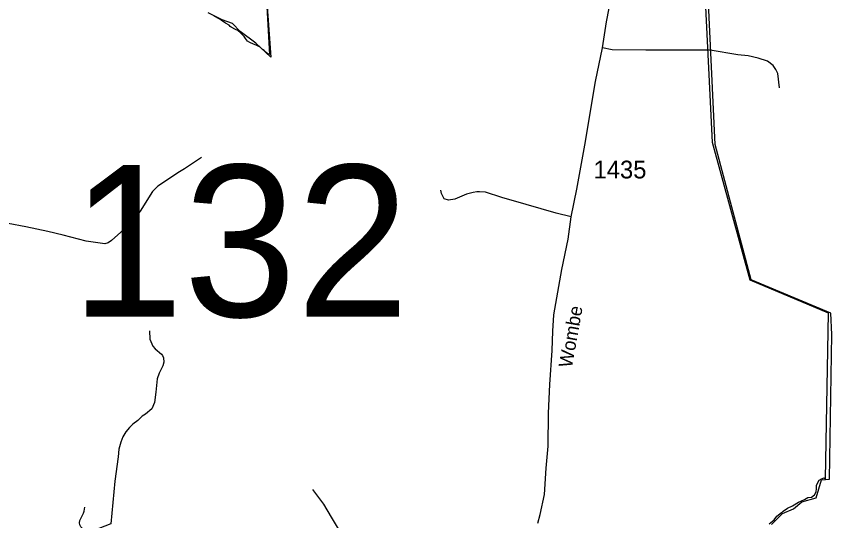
# Model space of a CAD drawing. Extents: x 2220236 to 2384410, y 720751 to 894131.
# Drawn here: x 2308575 to 2314305, y 831981 to 835528 of the extents above; entities that cross this region are included whole.
import ezdxf

# ---------------------------------------------------------------- set-up
doc = ezdxf.new("R2010")
doc.units = 0
doc.layers.add('Default', color=7, linetype='Continuous')

msp = doc.modelspace()

# ---------------------------------------------------------------- linework, layer by layer
at = {"layer": 'Default'}
for points in [[(2310330.6, 835696.5), (2310363.5, 835240.2), (2310259.2, 835339.2), (2310149.3, 835421.6), (2310094.4, 835476.6), (2310023, 835504.1), (2309924.1, 835553.6)], [(2310330.5, 835680.6), (2310354, 835259.7), (2310338.2, 835269.8), (2310317.2, 835287), (2310305.2, 835294.6), (2310288.2, 835312.2), (2310259.8, 835325.8), (2310241.5, 835332.2), (2310215.8, 835344.6), (2310200.5, 835354.1), (2310186.2, 835372.6), (2310177, 835386.2), (2310164.2, 835398.6), (2310151, 835412.6), (2310131, 835428.1), (2310115.5, 835436.6), (2310084.2, 835451.3), (2310078.8, 835456.9), (2310070.8, 835464.9), (2310045.8, 835478.9), (2310024.2, 835494.9), (2310006, 835508.5), (2309966.2, 835529.2)], [(2310330.5, 835680.6), (2310354, 835259.7), (2310338.2, 835269.8), (2310317.2, 835287), (2310305.2, 835294.6), (2310288.2, 835312.2), (2310259.8, 835325.8), (2310241.5, 835332.2), (2310215.8, 835344.6), (2310200.5, 835354.1), (2310186.2, 835372.6), (2310177, 835386.2), (2310164.2, 835398.6), (2310151, 835412.6), (2310131, 835428.1), (2310115.5, 835436.6), (2310084.2, 835451.3), (2310078.8, 835456.9), (2310070.8, 835464.9), (2310045.8, 835478.9), (2310024.2, 835494.9), (2310006, 835508.5), (2309966.2, 835529.2)], [(2313865.5, 831959.5), (2313901, 831988.3), (2313919.8, 832012.7), (2313953.2, 832038.4), (2313957.5, 832041.6), (2313965.5, 832048.9), (2313994.8, 832070.1), (2314030, 832084.6), (2314071.5, 832111.5), (2314114.8, 832129.6), (2314138.2, 832144), (2314164.5, 832147.2), (2314185.5, 832162.9), (2314197.2, 832183.3), (2314199, 832207.8), (2314199, 832227.8), (2314205, 832245.4), (2314218.2, 832265.4), (2314234.2, 832276.2), (2314252, 832281.9), (2314263, 832275.5), (2314282.5, 833439.6), (2314282.8, 833441.2), (2313733.2, 833673.2), (2313467.2, 834639.9), (2313415.8, 835691.1)], [(2313865.5, 831959.5), (2313901, 831988.3), (2313919.8, 832012.7), (2313953.2, 832038.4), (2313957.5, 832041.6), (2313965.5, 832048.9), (2313994.8, 832070.1), (2314030, 832084.6), (2314071.5, 832111.5), (2314114.8, 832129.6), (2314138.2, 832144), (2314164.5, 832147.2), (2314185.5, 832162.9), (2314197.2, 832183.3), (2314199, 832207.8), (2314199, 832227.8), (2314205, 832245.4), (2314218.2, 832265.4), (2314234.2, 832276.2), (2314252, 832281.9), (2314263, 832275.5), (2314282.5, 833439.6), (2314282.8, 833441.2), (2313733.2, 833673.2), (2313467.2, 834639.9), (2313415.8, 835691.1)], [(2312239.2, 831963.3), (2312256.5, 832023.7), (2312286.2, 832165.8), (2312299.3, 832349.9), (2312312.5, 832505.5), (2312314.7, 832737.9), (2312325.6, 832939.5), (2312341, 833178.4), (2312345.3, 833314.3), (2312353.3, 833428.2), (2312409.9, 833746.6), (2312453.5, 833960.9), (2312475.7, 834117), (2312513.7, 834313.5), (2312570.3, 834621.9), (2312645.5, 835070.6), (2312693.6, 835306.4), (2312722.8, 835489.3), (2312757, 835671.6)], [(2313882.4, 831954.6), (2313959.3, 832031.6), (2314036.2, 832064.6), (2314096.7, 832114.1), (2314195.5, 832141.5), (2314234, 832268), (2314288.9, 832273.5), (2314305.4, 833290.4), (2314299.9, 833439.4), (2313739.6, 833675.8), (2313486.9, 834626.8), (2313437.5, 835671.2)], [(2313939.5, 835024.5), (2313926.3, 835126.4), (2313912, 835154.2), (2313893.8, 835181.9), (2313855.3, 835213.5), (2313789.2, 835234.8), (2313719, 835250.2), (2313645.1, 835257.3), (2313451.4, 835291.1), (2313000.2, 835291.1), (2312763.7, 835293.3), (2312693.6, 835306.4)], [(2309876.5, 834534.9), (2309757.6, 834456.8), (2309709.8, 834426.7), (2309645.9, 834384.1), (2309569.7, 834332.6), (2309532.4, 834295.4), (2309445.5, 834158.7), (2309399.4, 834100.1), (2309330.2, 834029.2), (2309245.1, 833951.1), (2309220.3, 833935.1), (2309197.2, 833928), (2309165.3, 833933.3), (2309066, 833947.5), (2308904.6, 833990.1), (2308796.4, 834015), (2308642.1, 834046.9), (2308518, 834070), (2308395.6, 834085.9), (2308308.7, 834107.2), (2308220, 834139.2), (2308154.4, 834169.4), (2308079.9, 834208.4), (2307984.2, 834267)], [(2312475.7, 834117), (2312369.6, 834143.9), (2312159.1, 834203.7), (2311986.5, 834253.9), (2311872.2, 834290.6), (2311830.2, 834294.1), (2311812.2, 834293.9), (2311786.2, 834289.7), (2311738.3, 834277.1), (2311656.9, 834242.2), (2311612.9, 834235.8), (2311582.7, 834245.5), (2311564.4, 834283.2), (2311558.1, 834305.2)], [(2309511.6, 833315.4), (2309514.2, 833257.5), (2309534.9, 833207.7), (2309551, 833190), (2309595.3, 833152.4), (2309603.6, 833142.5), (2309609.6, 833126.5), (2309612, 833096.6), (2309604.3, 833070.5), (2309578.8, 833018.4), (2309565.3, 832978.3), (2309556.2, 832886.1), (2309547.1, 832812.1), (2309527.7, 832767.9), (2309484, 832729.5), (2309460.2, 832715.3), (2309430.4, 832684.8), (2309394.8, 832660.6), (2309371, 832636.2), (2309345.4, 832605.9), (2309323.7, 832569.8), (2309310.2, 832533.7), (2309294.8, 832483.4), (2309291.2, 832429.4), (2309267.2, 832259.2), (2309238.5, 831959.1)], [(2311177.2, 831068.3), (2311127.6, 831243.2), (2311088.1, 831379), (2311042.1, 831477.7), (2310998.3, 831576.3), (2310921.7, 831762.6), (2310847.2, 831911.6), (2310790.3, 832005.9), (2310735.5, 832097.9), (2310658.9, 832200.9)], [(2309238.5, 831959.1), (2309154.8, 831926.3), (2309116.9, 831917.7), (2309084.9, 831913.4), (2309060.9, 831917.2), (2309042.9, 831923.1), (2309028.7, 831936.9), (2309020.6, 831952.8), (2309018.5, 831966.7), (2309022.2, 831982.7), (2309047.7, 832034.9), (2309051.6, 832047.1), (2309057.2, 832077.1)]]:
    msp.add_lwpolyline(points, dxfattribs=at)

# ---------------------------------------------------------------- texts
for s, height, p in [('132', 1066.27, (2308957.7, 833415.5)), ('1435', 125, (2312631.7, 834388))]:
    msp.add_text(s, height=height, dxfattribs=at).set_placement(p)
msp.add_text('Wombe', height=95, rotation=79.91996, dxfattribs=at).set_placement((2312479.5, 833052.5))

doc.saveas('drawing.dxf')
